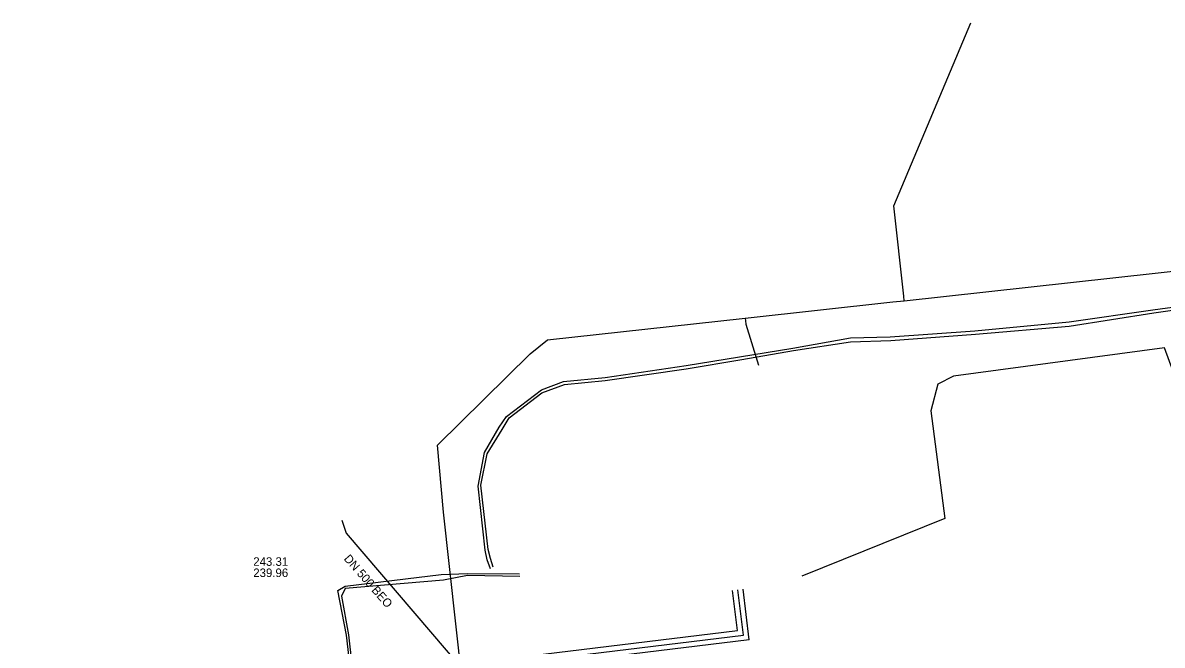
# Model space of a CAD drawing. Extents: x -595540 to -593988, y -1160850 to -1159202.
# Drawn here: x -594708.8 to -594602, y -1160736.4 to -1160678.1 of the extents above; entities that cross this region are included whole.
import ezdxf

# ---------------------------------------------------------------- set-up
doc = ezdxf.new("R2010")
doc.units = 0
for name, color, linetype in [('BVK-DESTOVA_popisy', 7, 'Continuous'), ('BVK-DESTOVA_trasa sítě', 7, 'Continuous'), ('BVK-VODOVOD_trasa sítě', 7, 'Continuous'), ('EON-VN_kabel', 7, 'Continuous'), ('EON-VN_kabel zrušené sítě', 7, 'Continuous'), ('TEPLARNY-HORKOVODY_trasa sítě', 7, 'Continuous'), ('TEPLARNY-HORKOVODY_trasa sítě obvodem', 7, 'Continuous'), ('TSB_kabel VO', 7, 'Continuous')]:
    doc.layers.add(name, color=color, linetype=linetype)

msp = doc.modelspace()

# ---------------------------------------------------------------- linework, layer by layer
at = {"layer": 'BVK-DESTOVA_popisy'}
msp.add_line((-594687.2, -1160729.113), (-594687.2, -1160729.113), dxfattribs=at)
at = {"layer": 'BVK-DESTOVA_trasa sítě'}
for p, q in [((-594678.905, -1160724.712), (-594678.505, -1160725.924)), ((-594678.505, -1160725.924), (-594665.27, -1160741.36))]:
    msp.add_line(p, q, dxfattribs=at)
at = {"layer": 'BVK-VODOVOD_trasa sítě'}
for points in [[(-594626.215, -1160704.15), (-594626.262, -1160703.72), (-594627.194, -1160695.263), (-594619.959, -1160678.113)], [(-594661.249, -1160709.131), (-594659.633, -1160707.827), (-594641.124, -1160705.79), (-594627.28, -1160704.267), (-594626.215, -1160704.15), (-594551.13, -1160695.887), (-594550.551, -1160695.823)], [(-594641.124, -1160705.79), (-594641.095, -1160706.047), (-594641.064, -1160706.337), (-594639.861, -1160710.181)], [(-594663.613, -1160776.281), (-594669.38, -1160723.97), (-594669.93, -1160717.69), (-594661.249, -1160709.131)]]:
    msp.add_lwpolyline(points, dxfattribs=at)
at = {"layer": 'EON-VN_kabel'}
for points in [[(-594662.229, -1160729.989), (-594667.12, -1160729.9), (-594669.38, -1160730.34), (-594678.6, -1160731.12), (-594678.94, -1160731.82), (-594678.28, -1160735.45), (-594677.36, -1160743.5), (-594675.82, -1160754.54), (-594675.51, -1160759.53), (-594675.12, -1160762.25), (-594674.58, -1160773.81), (-594674.55, -1160776.77), (-594677, -1160781.62), (-594679.5, -1160783.62), (-594681.66, -1160784.77), (-594683.17, -1160785.07), (-594693.66, -1160782.87), (-594705.3, -1160780.38), (-594711.43, -1160778.93)], [(-594677.54, -1160743.57), (-594678.48, -1160735.48), (-594679.29, -1160731.29), (-594678.58, -1160730.88), (-594669.58, -1160729.79), (-594667.14, -1160729.71), (-594662.257, -1160729.748)]]:
    msp.add_lwpolyline(points, dxfattribs=at)
at = {"layer": 'EON-VN_kabel zrušené sítě'}
for points in [[(-594664.965, -1160729.268), (-594665.271, -1160728.434), (-594665.471, -1160727.534), (-594666.121, -1160721.522), (-594665.54, -1160718.371), (-594664.158, -1160716.012), (-594663.484, -1160714.989), (-594660.199, -1160712.504), (-594658.135, -1160711.704), (-594654.229, -1160711.33), (-594646.642, -1160710.222), (-594636.649, -1160708.598), (-594631.257, -1160707.623), (-594627.513, -1160707.545), (-594619.589, -1160706.959), (-594610.77, -1160706.115), (-594602.909, -1160705.002), (-594597.185, -1160704.21)], [(-594664.734, -1160729.122), (-594664.97, -1160728.313), (-594665.205, -1160727.468), (-594665.87, -1160721.432), (-594665.276, -1160718.508), (-594663.868, -1160716.207), (-594663.235, -1160715.125), (-594660.17, -1160712.783), (-594658.041, -1160711.996), (-594654.226, -1160711.635), (-594646.649, -1160710.533), (-594641.41, -1160709.652), (-594636.572, -1160708.824), (-594631.236, -1160708.018), (-594627.468, -1160707.884), (-594619.525, -1160707.273), (-594610.753, -1160706.541), (-594602.832, -1160705.301), (-594597.127, -1160704.471)]]:
    msp.add_lwpolyline(points, dxfattribs=at)
at = {"layer": 'TEPLARNY-HORKOVODY_trasa sítě'}
msp.add_line((-594641.28, -1160735.474), (-594641.801, -1160731.223), dxfattribs=at)
msp.add_lwpolyline([(-594673.738, -1160818.156), (-594658.08, -1160778.97), (-594663.082, -1160738.146), (-594641.28, -1160735.474)], dxfattribs=at)
at = {"layer": 'TEPLARNY-HORKOVODY_trasa sítě obvodem'}
for p, q in [((-594641.837, -1160735.039), (-594642.297, -1160731.284)), ((-594640.723, -1160735.909), (-594641.305, -1160731.162))]:
    msp.add_line(p, q, dxfattribs=at)
for points in [[(-594674.017, -1160817.506), (-594658.592, -1160778.904), (-594663.639, -1160737.711), (-594641.837, -1160735.039)], [(-594640.723, -1160735.909), (-594662.525, -1160738.581), (-594657.568, -1160779.036), (-594673.459, -1160818.806)]]:
    msp.add_lwpolyline(points, dxfattribs=at)
at = {"layer": 'TSB_kabel VO'}
msp.add_lwpolyline([(-594595.24, -1160778.09), (-594595.117, -1160779.207), (-594570.98, -1160773.99), (-594567.96, -1160771.55), (-594566.59, -1160767.24), (-594567.7, -1160751.44), (-594569.42, -1160736.07), (-594559.64, -1160734.84), (-594569.17, -1160736), (-594586.55, -1160737.71), (-594588.22, -1160724.91), (-594598.64, -1160726.03), (-594600.21, -1160712.99), (-594601.84, -1160708.55), (-594621.59, -1160711.22), (-594623.05, -1160711.98), (-594623.73, -1160714.46), (-594622.4, -1160724.56), (-594635.8, -1160729.96)], dxfattribs=at)

# ---------------------------------------------------------------- texts
at = {"layer": 'BVK-DESTOVA_popisy'}
msp.add_text('DN 500 BEO', height=0.8, rotation=311.28797, dxfattribs=at).set_placement((-594678.763, -1160728.359))
for s, p in [('243.31', (-594687.2, -1160728.988)), ('239.96', (-594687.2, -1160730.038))]:
    msp.add_text(s, height=0.8, dxfattribs=at).set_placement(p)

doc.saveas('drawing.dxf')
